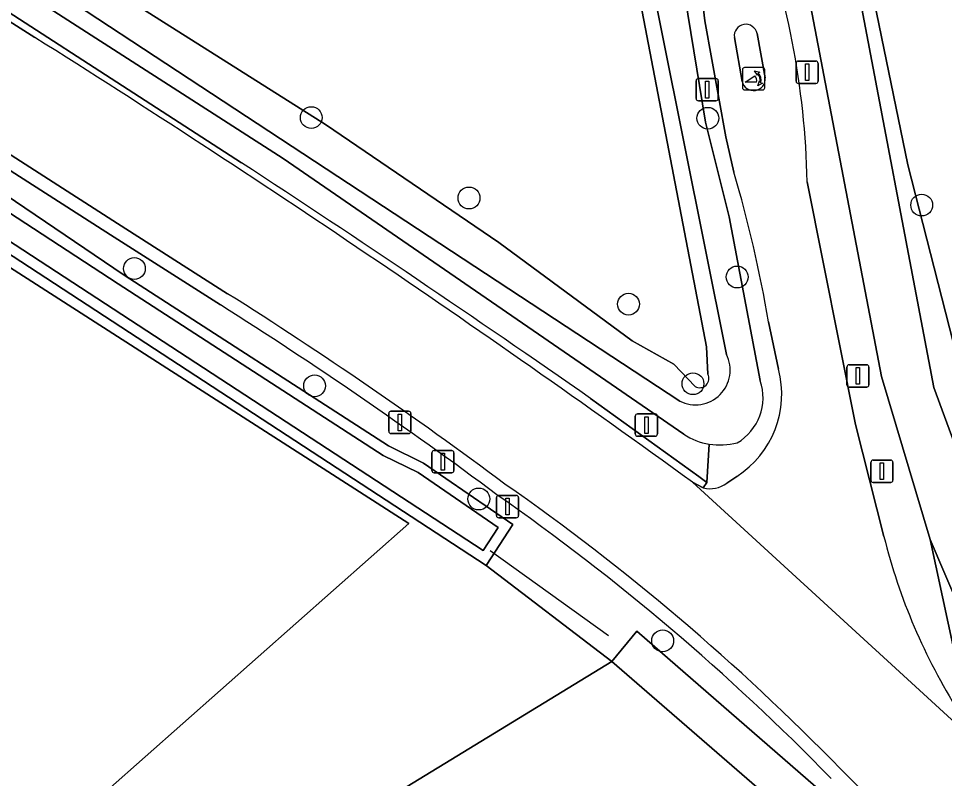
# Model space of a CAD drawing. Extents: x 164494 to 166241, y 382475 to 384495.
# Drawn here: x 165342.54 to 165384.04, y 382865.76 to 382899.85 of the extents above; entities that cross this region are included whole.
import ezdxf

# ---------------------------------------------------------------- set-up
doc = ezdxf.new("R2010")
doc.units = 0
for name, color, linetype in [('IMGEO_Afsluitpaal', 7, 'Continuous'), ('IMGEO_Berm_halfverhard', 7, 'Continuous'), ('IMGEO_Boom', 7, 'Continuous'), ('IMGEO_Duiker', 7, 'Continuous'), ('IMGEO_Grasland_agrarisch', 7, 'Continuous'), ('IMGEO_Grasland_overig', 7, 'Continuous'), ('IMGEO_Groenvoorziening', 7, 'Continuous'), ('IMGEO_Hek', 7, 'Continuous'), ('IMGEO_Lichtmast', 7, 'Continuous'), ('IMGEO_Loofbos', 7, 'Continuous'), ('IMGEO_Oever', 7, 'Continuous'), ('IMGEO_Poller', 7, 'Continuous'), ('IMGEO_Rijbaan_lokaal_gesloten', 7, 'Continuous'), ('IMGEO_Verkeersbordpaal', 7, 'Continuous'), ('IMGEO_Verkeerseiland_open', 7, 'Continuous'), ('IMGEO_Waterloop', 7, 'Continuous')]:
    doc.layers.add(name, color=color, linetype=linetype)

msp = doc.modelspace()

# ---------------------------------------------------------------- linework, layer by layer
at = {"layer": 'IMGEO_Afsluitpaal'}
for p, q in [((165377.388, 382897.038), (165377.388, 382897.838)), ((165377.388, 382897.838), (165377.388, 382897.038)), ((165377.488, 382897.938), (165378.278, 382897.938)), ((165378.278, 382897.938), (165377.488, 382897.938)), ((165378.378, 382897.838), (165378.378, 382897.038)), ((165378.378, 382897.038), (165378.378, 382897.838)), ((165372.91, 382896.259), (165372.91, 382897.059)), ((165372.91, 382897.059), (165372.91, 382896.259)), ((165373.01, 382897.159), (165373.8, 382897.159)), ((165373.8, 382897.159), (165373.01, 382897.159)), ((165373.9, 382897.059), (165373.9, 382896.259)), ((165373.9, 382896.259), (165373.9, 382897.059)), ((165378.278, 382896.938), (165377.488, 382896.938)), ((165377.488, 382896.938), (165378.278, 382896.938)), ((165373.8, 382896.159), (165373.01, 382896.159)), ((165373.01, 382896.159), (165373.8, 382896.159)), ((165359.135, 382881.336), (165359.135, 382882.136)), ((165359.135, 382882.136), (165359.135, 382881.336)), ((165359.235, 382882.236), (165360.025, 382882.236)), ((165360.025, 382882.236), (165359.235, 382882.236)), ((165360.125, 382882.136), (165360.125, 382881.336)), ((165360.125, 382881.336), (165360.125, 382882.136)), ((165360.025, 382881.236), (165359.235, 382881.236)), ((165359.235, 382881.236), (165360.025, 382881.236)), ((165361.065, 382879.573), (165361.065, 382880.373)), ((165361.065, 382880.373), (165361.065, 382879.573)), ((165361.165, 382880.473), (165361.955, 382880.473)), ((165361.955, 382880.473), (165361.165, 382880.473)), ((165362.055, 382880.373), (165362.055, 382879.573)), ((165362.055, 382879.573), (165362.055, 382880.373)), ((165361.955, 382879.473), (165361.165, 382879.473)), ((165361.165, 382879.473), (165361.955, 382879.473)), ((165363.961, 382877.561), (165363.961, 382878.361)), ((165363.961, 382878.361), (165363.961, 382877.561)), ((165364.061, 382878.461), (165364.851, 382878.461)), ((165364.851, 382878.461), (165364.061, 382878.461)), ((165364.951, 382878.361), (165364.951, 382877.561)), ((165364.951, 382877.561), (165364.951, 382878.361)), ((165364.851, 382877.461), (165364.061, 382877.461)), ((165364.061, 382877.461), (165364.851, 382877.461))]:
    msp.add_line(p, q, dxfattribs=at)
for points in [[(165377.808, 382897.813), (165377.958, 382897.813), (165377.958, 382897.063), (165377.808, 382897.063), (165377.808, 382897.813)], [(165373.33, 382897.034), (165373.48, 382897.034), (165373.48, 382896.284), (165373.33, 382896.284), (165373.33, 382897.034)], [(165359.555, 382882.111), (165359.705, 382882.111), (165359.705, 382881.361), (165359.555, 382881.361), (165359.555, 382882.111)], [(165361.485, 382880.348), (165361.635, 382880.348), (165361.635, 382879.598), (165361.485, 382879.598), (165361.485, 382880.348)], [(165364.381, 382878.336), (165364.531, 382878.336), (165364.531, 382877.586), (165364.381, 382877.586), (165364.381, 382878.336)]]:
    msp.add_lwpolyline(points, dxfattribs=at)
for centre, start, end in [((165377.488, 382897.838), 90, 180), ((165377.488, 382897.838), 90, 180), ((165378.278, 382897.838), 0, 90), ((165378.278, 382897.838), 360, 90), ((165373.01, 382897.059), 90, 180), ((165373.01, 382897.059), 90, 180), ((165373.8, 382897.059), 0, 90), ((165373.8, 382897.059), 360, 90), ((165377.488, 382897.038), 180, 270), ((165377.488, 382897.038), 180, 270), ((165378.278, 382897.038), 270, 0), ((165378.278, 382897.038), 270, 0), ((165373.01, 382896.259), 180, 270), ((165373.01, 382896.259), 180, 270), ((165373.8, 382896.259), 270, 0), ((165373.8, 382896.259), 270, 0), ((165359.235, 382882.136), 90, 180), ((165359.235, 382882.136), 90, 180), ((165360.025, 382882.136), 0, 90), ((165360.025, 382882.136), 360, 90), ((165359.235, 382881.336), 180, 270), ((165359.235, 382881.336), 180, 270), ((165360.025, 382881.336), 270, 0), ((165360.025, 382881.336), 270, 0), ((165361.165, 382880.373), 90, 180), ((165361.165, 382880.373), 90, 180), ((165361.955, 382880.373), 0, 90), ((165361.955, 382880.373), 360, 90), ((165361.165, 382879.573), 180, 270), ((165361.165, 382879.573), 180, 270), ((165361.955, 382879.573), 270, 0), ((165361.955, 382879.573), 270, 0), ((165364.061, 382878.361), 90, 180), ((165364.061, 382878.361), 90, 180), ((165364.851, 382878.361), 0, 90), ((165364.851, 382878.361), 360, 90), ((165364.061, 382877.561), 180, 270), ((165364.061, 382877.561), 180, 270), ((165364.851, 382877.561), 270, 0), ((165364.851, 382877.561), 270, 0)]:
    msp.add_arc(centre, 0.1, start, end, dxfattribs=at)
at = {"layer": 'IMGEO_Berm_halfverhard'}
for points in [[(165352.536, 382893.379), (165336.726, 382903.618), (165336.845, 382903.806), (165253.265, 382957.02), (165252.943, 382956.513)], [(165252.943, 382956.513), (165336.523, 382903.3), (165343.271, 382899.003)], [(165250.4, 382952.083), (165250.074, 382951.571), (165261.991, 382944.036), (165269.083, 382939.559), (165275.998, 382935.154), (165282.817, 382930.805), (165290.586, 382925.864), (165295.701, 382922.627), (165304.228, 382917.197), (165313.167, 382911.489), (165322.566, 382905.516), (165330.449, 382900.53), (165339.823, 382894.531), (165346.659, 382890.154), (165351.588, 382887.001)], [(165351.912, 382887.507), (165346.982, 382890.659), (165340.146, 382895.036), (165330.77, 382901.037), (165322.888, 382906.022), (165313.49, 382911.995), (165304.55, 382917.703), (165296.022, 382923.134), (165290.908, 382926.371), (165283.14, 382931.31), (165276.321, 382935.66), (165269.403, 382940.067), (165262.311, 382944.544), (165250.4, 382952.083)], [(165372.74, 382879.056), (165373.23, 382878.798), (165373.392, 382879.04), (165373.025, 382879.305), (165368.182, 382882.808)], [(165380.916, 382864.664), (165379.392, 382866.182)]]:
    msp.add_lwpolyline(points, dxfattribs=at)
for centre, radius, start, end in [((165055.295, 382441.816), 540.324, 54.01962, 57.79374), ((165012.369, 382373.039), 621.665, 55.085446, 56.825805), ((165250.168, 382726.053), 190.838, 53.25459, 57.78199), ((165250.171, 382726.043), 190.245, 53.25704, 57.78559), ((165304.443, 382793.225), 104.595, 44.22835, 55.0649), ((165304.439, 382793.219), 104.002, 44.22957, 55.07555)]:
    msp.add_arc(centre, radius, start, end, dxfattribs=at)
at = {"layer": 'IMGEO_Boom'}
for centre in [(165355.661, 382895.405), (165373.434, 382895.377), (165362.73, 382891.8), (165383.019, 382891.483), (165347.735, 382888.636), (165374.747, 382888.257), (165369.879, 382887.041), (165355.811, 382883.376), (165372.768, 382883.47), (165363.168, 382878.3), (165371.41, 382871.94)]:
    msp.add_circle(centre, 0.489, dxfattribs=at)
at = {"layer": 'IMGEO_Duiker'}
msp.add_lwpolyline([(165363.678, 382875.991), (165368.982, 382872.179)], dxfattribs=at)
at = {"layer": 'IMGEO_Grasland_agrarisch'}
for points in [[(165353.332, 383137.383), (165354.788, 383114.232), (165354.258, 383081.424), (165354.126, 383061.845), (165354.523, 383033.931), (165358.227, 383011.309), (165362.46, 382991.863), (165362.613, 382991.161), (165363.207, 382988.655), (165362.514, 382988.434), (165363.717, 382984.203), (165372.168, 382943.087), (165372.856, 382939.739), (165382.403, 382893.288), (165387.312, 382874.042)], [(165233.787, 382973.962), (165239.795, 382969.954), (165240.439, 382969.539), (165240.647, 382969.405), (165269.037, 382951.107), (165283.226, 382941.962), (165296.822, 382933.199), (165304.268, 382928.278), (165316.973, 382920.289), (165318.028, 382919.423), (165318.504, 382918.84), (165319.921, 382918.273), (165332.186, 382910.346), (165332.586, 382910.403), (165333.72, 382909.377), (165356.303, 382895.094), (165364.069, 382889.811), (165370.039, 382885.399), (165371.912, 382884.349), (165372.866, 382883.343)], [(165373.429, 382883.9), (165373.376, 382885.12), (165361.694, 382946.072), (165359.769, 382955.3)], [(165339.766, 382859.26), (165360.03, 382877.203), (165305.75, 382912.084), (165284.746, 382925.668)]]:
    msp.add_lwpolyline(points, dxfattribs=at)
msp.add_arc((165373.068, 382883.702), 0.412, 240.6912, 28.6949, dxfattribs=at)
at = {"layer": 'IMGEO_Grasland_overig'}
for points in [[(165384.673, 382868.78), (165385.006, 382868.982), (165383.397, 382876.479), (165381.213, 382883.79), (165370.298, 382940.925), (165362.234, 382978.755), (165362.713, 382978.926), (165363.713, 382979.283), (165372.168, 382943.087), (165363.717, 382984.203), (165362.514, 382988.434), (165360.312, 382987.732), (165352.989, 383023.828), (165352.045, 383031.273), (165351.908, 383033.035), (165351, 383044.746), (165350.836, 383059.665)], [(165347.25, 383028.216), (165348.807, 383020.428), (165350.356, 383011.321), (165352.665, 383000), (165363.594, 382946.421), (165364.499, 382940.338), (165365.106, 382938.175), (165367.246, 382928.104), (165369.474, 382915.955), (165371.094, 382908.927), (165373.333, 382895.198), (165374.389, 382890.952), (165375.785, 382883.607)], [(165218.893, 382980.593), (165226.589, 382974.678), (165226.706, 382974.841), (165237.729, 382967.011), (165237.404, 382966.506), (165243.475, 382962.525), (165251.004, 382957.748), (165252.943, 382956.513), (165253.265, 382957.02), (165336.845, 382903.806), (165336.726, 382903.618), (165352.536, 382893.379)], [(165372.353, 382881.207), (165354.404, 382893.567), (165335.921, 382905.458), (165319.208, 382916.198), (165303.612, 382926.181), (165271.457, 382946.73), (165239.451, 382967.326), (165239.215, 382967.567), (165239.066, 382967.68)], [(165374.601, 382892.957), (165374.247, 382894.542), (165373.303, 382899.751), (165372.925, 382902.961), (165372.397, 382907.454), (165367.541, 382932.219)], [(165377.888, 382892.521), (165380.052, 382881.635), (165381.328, 382876.622)], [(165376.602, 382884.124), (165376.159, 382886.241)], [(165368.182, 382882.808), (165373.025, 382879.305), (165373.392, 382879.04), (165373.5, 382880.754)], [(165373.5, 382880.754), (165373.392, 382879.04), (165373.23, 382878.798)], [(165374.284, 382879.012), (165374.735, 382879.314)], [(165390.417, 382863.861), (165390.115, 382863.705), (165388.701, 382865.327), (165388.876, 382865.771), (165385.412, 382871.766), (165383.397, 382876.479), (165385.006, 382868.982), (165386.552, 382866.828), (165390.909, 382861.462), (165395.146, 382855.989), (165395.185, 382855.939), (165395.373, 382856.062), (165405.697, 382841.127), (165405.31, 382840.854), (165405.703, 382840.266)]]:
    msp.add_lwpolyline(points, dxfattribs=at)
for centre, radius, start, end in [((165340.633, 382891.73), 37.263, 1.2167, 20.6992), ((165012.369, 382373.039), 621.665, 55.085446, 56.825805), ((165315.475, 382875.702), 61.593, 9.85228, 16.269), ((165372.358, 382883.004), 4.389, 302.7883, 14.7843), ((165373.541, 382882.849), 2.368, 300.6927, 18.6544), ((165373.991, 382883.675), 2.961, 236.4314, 260.4662), ((165373.942, 382884.663), 3.934, 263.55, 281.8547), ((165373.538, 382879.982), 1.223, 255.3992, 307.555), ((165407.224, 382883.033), 26.678, 193.906, 212.2953)]:
    msp.add_arc(centre, radius, start, end, dxfattribs=at)
at = {"layer": 'IMGEO_Groenvoorziening'}
for points in [[(165351.588, 382887.001), (165346.659, 382890.154), (165339.823, 382894.531), (165330.449, 382900.53), (165322.566, 382905.516), (165313.167, 382911.489), (165304.228, 382917.197), (165295.701, 382922.627), (165290.586, 382925.864), (165282.817, 382930.805), (165275.998, 382935.154), (165269.083, 382939.559), (165261.991, 382944.036), (165250.074, 382951.571), (165250.4, 382952.083), (165248.246, 382953.446), (165234.662, 382962.249), (165233.031, 382963.428), (165232.676, 382962.944), (165226.08, 382967.714), (165221.452, 382971.069)], [(165307.64, 382913.724), (165312.222, 382911.058), (165319.312, 382906.619), (165321.861, 382904.805), (165327.598, 382901.454), (165332.893, 382897.745), (165336.18, 382895.866), (165347.27, 382888.346), (165359.119, 382880.68), (165360.693, 382879.913), (165364.696, 382877.151), (165363.506, 382875.318), (165369.137, 382871.007), (165370.251, 382872.368), (165378.269, 382865.392), (165382.941, 382860.525), (165382.787, 382860.383), (165383.656, 382859.286), (165383.818, 382859.396), (165390.742, 382849.504)]]:
    msp.add_lwpolyline(points, dxfattribs=at)
msp.add_lwpolyline([(165387.312, 382874.042), (165382.403, 382893.288), (165372.856, 382939.739), (165383.556, 382883.304), (165386.262, 382875.949), (165387.208, 382873.986)], close=True, dxfattribs=at)
for centre, radius, start, end in [((165250.171, 382726.043), 190.245, 53.25704, 57.78559), ((165304.439, 382793.219), 104.002, 44.22957, 55.07555)]:
    msp.add_arc(centre, radius, start, end, dxfattribs=at)
at = {"layer": 'IMGEO_Hek'}
for points in [[(165387.312, 382874.042), (165382.403, 382893.288), (165372.856, 382939.739)], [(165339.766, 382859.26), (165360.03, 382877.203), (165305.75, 382912.084), (165284.746, 382925.668)]]:
    msp.add_lwpolyline(points, dxfattribs=at)
at = {"layer": 'IMGEO_Lichtmast'}
for p, q in [((165370.185, 382881.216), (165370.185, 382882.016)), ((165370.185, 382882.016), (165370.185, 382881.216)), ((165370.285, 382882.116), (165371.075, 382882.116)), ((165371.075, 382882.116), (165370.285, 382882.116)), ((165371.175, 382882.016), (165371.175, 382881.216)), ((165371.175, 382881.216), (165371.175, 382882.016)), ((165371.075, 382881.116), (165370.285, 382881.116)), ((165370.285, 382881.116), (165371.075, 382881.116))]:
    msp.add_line(p, q, dxfattribs=at)
msp.add_lwpolyline([(165370.605, 382881.991), (165370.755, 382881.991), (165370.755, 382881.241), (165370.605, 382881.241), (165370.605, 382881.991)], dxfattribs=at)
for centre, start, end in [((165370.285, 382882.016), 90, 180), ((165370.285, 382882.016), 90, 180), ((165371.075, 382882.016), 0, 90), ((165371.075, 382882.016), 360, 90), ((165370.285, 382881.216), 180, 270), ((165370.285, 382881.216), 180, 270), ((165371.075, 382881.216), 270, 0), ((165371.075, 382881.216), 270, 0)]:
    msp.add_arc(centre, 0.1, start, end, dxfattribs=at)
at = {"layer": 'IMGEO_Loofbos'}
for points in [[(165237.153, 382837.435), (165240.672, 382836.811), (165264.008, 382836.63), (165283.566, 382838.171), (165292.869, 382838.636), (165307.639, 382839.373), (165316.685, 382840.983), (165321.123, 382842.043), (165324.327, 382843.634), (165369.137, 382871.007), (165363.506, 382875.318), (165326.646, 382899.4), (165284.699, 382926.169), (165271.58, 382934.542), (165260.726, 382941.642), (165247.016, 382950.238), (165260.58, 382941.297), (165284.746, 382925.668), (165305.75, 382912.084), (165360.03, 382877.203), (165339.766, 382859.26)], [(165376.298, 382864.788), (165369.137, 382871.007), (165324.327, 382843.634)]]:
    msp.add_lwpolyline(points, dxfattribs=at)
at = {"layer": 'IMGEO_Oever'}
for points in [[(165344.768, 383029.045), (165344.869, 383027.569), (165345.313, 383024.567), (165347.079, 383015.039), (165348.138, 383011.314), (165348.36, 383010.363), (165350.071, 383003.024), (165350.066, 383002.185), (165350.648, 383000), (165351.453, 382995.905), (165355.567, 382974.979), (165355.677, 382973.399), (165356.227, 382971.696), (165359.734, 382956.18), (165359.769, 382955.3), (165361.694, 382946.072), (165373.376, 382885.12), (165373.429, 382883.9)], [(165374.27, 382884.785), (165345.611, 383027.801)], [(165372.866, 382883.343), (165371.912, 382884.349), (165370.039, 382885.399), (165364.069, 382889.811), (165356.303, 382895.094), (165333.72, 382909.377), (165332.586, 382910.403), (165332.186, 382910.346), (165319.921, 382918.273), (165318.504, 382918.84), (165318.028, 382919.423), (165316.973, 382920.289), (165304.268, 382928.278), (165296.822, 382933.199), (165283.226, 382941.962), (165269.037, 382951.107), (165240.647, 382969.405), (165240.439, 382969.539)], [(165239.066, 382967.68), (165239.088, 382967.956), (165239.095, 382968.041), (165239.127, 382968.229), (165239.313, 382968.557), (165239.53, 382968.719), (165239.921, 382968.793), (165240.074, 382968.776), (165240.333, 382968.696), (165240.584, 382968.575), (165240.83, 382968.432), (165322.042, 382915.659), (165372.178, 382882.693)], [(165307.371, 382913.321), (165311.972, 382910.644), (165319.043, 382906.217), (165321.598, 382904.398), (165327.337, 382901.046), (165332.634, 382897.336), (165347.003, 382887.943), (165358.881, 382880.258), (165360.448, 382879.494), (165364.034, 382877.02), (165363.364, 382875.988), (165326.908, 382899.806), (165284.959, 382926.577)], [(165284.699, 382926.169), (165326.646, 382899.4), (165363.506, 382875.318), (165364.696, 382877.151), (165360.693, 382879.913), (165359.119, 382880.68), (165347.27, 382888.346), (165336.18, 382895.866), (165332.893, 382897.745), (165327.598, 382901.454), (165321.861, 382904.805), (165319.312, 382906.619), (165312.222, 382911.058), (165307.64, 382913.724)]]:
    msp.add_lwpolyline(points, dxfattribs=at)
for centre, radius, start, end in [((165372.882, 382884.081), 1.556, 243.102, 26.898), ((165373.068, 382883.702), 0.412, 240.6912, 28.6949)]:
    msp.add_arc(centre, radius, start, end, dxfattribs=at)
at = {"layer": 'IMGEO_Poller'}
for p, q in [((165374.986, 382897.551), (165374.986, 382896.744)), ((165374.986, 382897.551), (165374.986, 382896.744)), ((165375.888, 382897.646), (165375.08, 382897.646)), ((165375.888, 382897.646), (165375.08, 382897.646)), ((165375.982, 382896.744), (165375.982, 382897.551)), ((165375.982, 382896.744), (165375.982, 382897.551)), ((165375.08, 382896.649), (165375.888, 382896.649)), ((165375.08, 382896.649), (165375.888, 382896.649))]:
    msp.add_line(p, q, dxfattribs=at)
for points in [[(165375.665, 382897.375), (165375.653, 382897.302), (165375.528, 382897.507)], [(165375.528, 382897.507), (165375.759, 382897.441), (165375.688, 382897.409)], [(165375.621, 382897.002), (165375.108, 382897.002), (165375.538, 382897.277)], [(165375.681, 382896.83), (165375.747, 382897.061), (165375.777, 382896.993)], [(165375.813, 382896.966), (165375.885, 382896.955), (165375.681, 382896.83)]]:
    msp.add_lwpolyline(points, dxfattribs=at)
for centre, radius, start, end in [((165375.08, 382897.551), 0.0946, 90, 180), ((165375.08, 382897.551), 0.0946, 90, 180), ((165375.307, 382897.062), 0.476, 351.7527, 41.1691), ((165375.307, 382897.062), 0.516, 349.3569, 42.2912), ((165375.888, 382897.551), 0.0946, 0, 90), ((165375.888, 382897.551), 0.0946, 0, 90), ((165375.293, 382897.052), 0.332, 351.3247, 42.4854), ((165375.08, 382896.744), 0.0946, 180, 270), ((165375.08, 382896.744), 0.0946, 180, 270), ((165375.888, 382896.744), 0.0946, 270, 0), ((165375.888, 382896.744), 0.0946, 270, 0)]:
    msp.add_arc(centre, radius, start, end, dxfattribs=at)
at = {"layer": 'IMGEO_Rijbaan_lokaal_gesloten'}
for points in [[(165348.277, 383027.598), (165353.851, 383000), (165367.541, 382932.219), (165372.397, 382907.454), (165372.925, 382902.961), (165373.303, 382899.751), (165374.247, 382894.542), (165374.601, 382892.957)], [(165343.271, 382899.003), (165336.523, 382903.3), (165252.943, 382956.513), (165251.004, 382957.748), (165248.246, 382953.446), (165250.4, 382952.083), (165262.311, 382944.544), (165269.403, 382940.067), (165276.321, 382935.66), (165283.14, 382931.31), (165290.908, 382926.371), (165296.022, 382923.134), (165304.55, 382917.703), (165313.49, 382911.995), (165322.888, 382906.022), (165330.77, 382901.037), (165340.146, 382895.036), (165346.982, 382890.659), (165351.912, 382887.507)], [(165374.971, 382897.026), (165374.624, 382899.002)], [(165375.641, 382899.176), (165376.009, 382897.19)], [(165381.328, 382876.622), (165380.052, 382881.635), (165377.888, 382892.521)], [(165376.159, 382886.241), (165376.602, 382884.124)], [(165405.207, 382840.781), (165394.871, 382855.733), (165390.503, 382861.41), (165385.948, 382866.941), (165372.74, 382879.056)], [(165373.23, 382878.798), (165372.74, 382879.056), (165385.948, 382866.941)], [(165374.735, 382879.314), (165374.284, 382879.012)], [(165379.392, 382866.182), (165380.916, 382864.664)]]:
    msp.add_lwpolyline(points, dxfattribs=at)
for centre, radius, start, end in [((165340.633, 382891.73), 37.263, 1.2167, 20.6992), ((165375.135, 382899.073), 0.516, 11.4792, 187.9384), ((165055.295, 382441.816), 540.324, 54.01962, 57.79374), ((165375.484, 382897.144), 0.527, 192.9839, 4.9727), ((165315.475, 382875.702), 61.593, 9.85228, 16.269), ((165250.168, 382726.053), 190.838, 53.25459, 57.78199), ((165372.358, 382883.004), 4.389, 302.7883, 14.7843), ((165304.443, 382793.225), 104.595, 44.22835, 55.0649), ((165373.538, 382879.982), 1.223, 255.3992, 307.555), ((165407.224, 382883.033), 26.678, 193.906, 212.2953)]:
    msp.add_arc(centre, radius, start, end, dxfattribs=at)
at = {"layer": 'IMGEO_Verkeersbordpaal'}
for p, q in [((165379.664, 382883.418), (165379.664, 382884.218)), ((165379.664, 382884.218), (165379.664, 382883.418)), ((165379.764, 382884.318), (165380.554, 382884.318)), ((165380.554, 382884.318), (165379.764, 382884.318)), ((165380.654, 382884.218), (165380.654, 382883.418)), ((165380.654, 382883.418), (165380.654, 382884.218)), ((165380.554, 382883.318), (165379.764, 382883.318)), ((165379.764, 382883.318), (165380.554, 382883.318)), ((165380.742, 382879.144), (165380.742, 382879.944)), ((165380.742, 382879.944), (165380.742, 382879.144)), ((165380.842, 382880.044), (165381.632, 382880.044)), ((165381.632, 382880.044), (165380.842, 382880.044)), ((165381.732, 382879.944), (165381.732, 382879.144)), ((165381.732, 382879.144), (165381.732, 382879.944)), ((165381.632, 382879.044), (165380.842, 382879.044)), ((165380.842, 382879.044), (165381.632, 382879.044))]:
    msp.add_line(p, q, dxfattribs=at)
for points in [[(165380.084, 382884.193), (165380.234, 382884.193), (165380.234, 382883.443), (165380.084, 382883.443), (165380.084, 382884.193)], [(165381.162, 382879.919), (165381.312, 382879.919), (165381.312, 382879.169), (165381.162, 382879.169), (165381.162, 382879.919)]]:
    msp.add_lwpolyline(points, dxfattribs=at)
for centre, start, end in [((165379.764, 382884.218), 90, 180), ((165379.764, 382884.218), 90, 180), ((165380.554, 382884.218), 0, 90), ((165380.554, 382884.218), 360, 90), ((165379.764, 382883.418), 180, 270), ((165379.764, 382883.418), 180, 270), ((165380.554, 382883.418), 270, 0), ((165380.554, 382883.418), 270, 0), ((165380.842, 382879.944), 90, 180), ((165380.842, 382879.944), 90, 180), ((165381.632, 382879.944), 0, 90), ((165381.632, 382879.944), 360, 90), ((165380.842, 382879.144), 180, 270), ((165380.842, 382879.144), 180, 270), ((165381.632, 382879.144), 270, 0), ((165381.632, 382879.144), 270, 0)]:
    msp.add_arc(centre, 0.1, start, end, dxfattribs=at)
at = {"layer": 'IMGEO_Verkeerseiland_open'}
for points in [[(165374.624, 382899.002), (165374.971, 382897.026)], [(165376.009, 382897.19), (165375.641, 382899.176)]]:
    msp.add_lwpolyline(points, dxfattribs=at)
for centre, radius, start, end in [((165375.135, 382899.073), 0.516, 11.4792, 187.9384), ((165375.484, 382897.144), 0.527, 192.9839, 4.9727)]:
    msp.add_arc(centre, radius, start, end, dxfattribs=at)
at = {"layer": 'IMGEO_Waterloop'}
for points in [[(165374.389, 382890.952), (165373.333, 382895.198), (165371.094, 382908.927), (165369.474, 382915.955), (165367.246, 382928.104), (165365.106, 382938.175), (165364.499, 382940.338), (165363.594, 382946.421), (165352.665, 383000), (165350.356, 383011.321), (165348.807, 383020.428), (165347.25, 383028.216)], [(165345.611, 383027.801), (165374.27, 382884.785)], [(165372.178, 382882.693), (165322.042, 382915.659), (165240.83, 382968.432), (165240.584, 382968.575), (165240.333, 382968.696), (165240.074, 382968.776), (165239.921, 382968.793), (165239.53, 382968.719), (165239.313, 382968.557), (165239.127, 382968.229), (165239.095, 382968.041), (165239.088, 382967.956), (165239.066, 382967.68), (165239.215, 382967.567), (165239.451, 382967.326), (165271.457, 382946.73), (165303.612, 382926.181), (165319.208, 382916.198), (165335.921, 382905.458), (165354.404, 382893.567), (165372.353, 382881.207)], [(165284.959, 382926.577), (165326.908, 382899.806), (165363.364, 382875.988), (165364.034, 382877.02), (165360.448, 382879.494), (165358.881, 382880.258), (165347.003, 382887.943), (165332.634, 382897.336), (165327.337, 382901.046), (165321.598, 382904.398), (165319.043, 382906.217), (165311.972, 382910.644), (165307.371, 382913.321)], [(165375.785, 382883.607), (165374.389, 382890.952)]]:
    msp.add_lwpolyline(points, dxfattribs=at)
for points in [[(165372.856, 382939.739), (165372.168, 382943.087), (165363.713, 382979.283), (165362.713, 382978.926), (165362.234, 382978.755), (165370.298, 382940.925), (165381.213, 382883.79), (165383.397, 382876.479), (165385.412, 382871.766), (165388.876, 382865.771), (165389.75, 382867.979), (165389.957, 382868.28), (165387.208, 382873.986), (165386.262, 382875.949), (165383.556, 382883.304)], [(165381.263, 382859.181), (165382.787, 382860.383), (165382.941, 382860.525), (165378.269, 382865.392), (165370.251, 382872.368), (165369.137, 382871.007), (165376.298, 382864.788), (165379.934, 382860.948)]]:
    msp.add_lwpolyline(points, close=True, dxfattribs=at)
for centre, radius, start, end in [((165372.882, 382884.081), 1.556, 243.102, 26.898), ((165373.541, 382882.849), 2.368, 300.6927, 18.6544), ((165373.991, 382883.675), 2.961, 236.4314, 260.4662), ((165373.942, 382884.663), 3.934, 263.55, 281.8547)]:
    msp.add_arc(centre, radius, start, end, dxfattribs=at)

doc.saveas('drawing.dxf')
